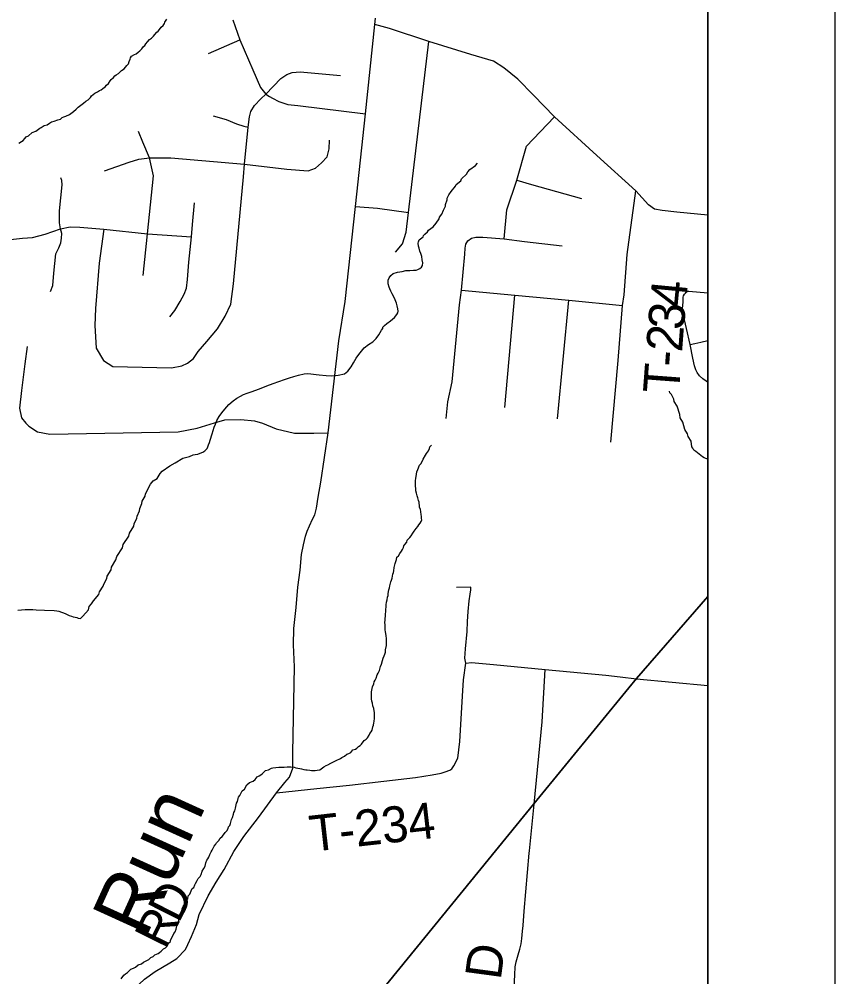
# Model space of a CAD drawing. Extents: x 0 to 34, y 0 to 22.
# Drawn here: x 8.358 to 9, y 18.377 to 19.132 of the extents above; entities that cross this region are included whole.
import ezdxf

# ---------------------------------------------------------------- set-up
doc = ezdxf.new("R2010")
doc.units = 0
for name, color, linetype in [('GM_X_Corporation', 7, 'Continuous'), ('GM_X_Minor_River', 7, 'Continuous'), ('GM_X_Minor_River_Text', 7, 'Continuous'), ('GM_X_Township_Road', 7, 'Continuous'), ('GM_X_Township_Road_Text', 7, 'Continuous'), ('SH_Cut_Line', 7, 'Continuous'), ('SH_Data', 7, 'Continuous')]:
    doc.layers.add(name, color=color, linetype=linetype)

msp = doc.modelspace()

# ---------------------------------------------------------------- linework, layer by layer
at = {"layer": 'GM_X_Corporation'}
for points in [[(7.92513, 17.74312), (7.93869, 17.75216), (7.95224, 17.75555), (8.03017, 17.74651), (8.05728, 17.74877), (8.09116, 17.75555), (8.11149, 17.74877), (8.13182, 17.73634), (8.1523, 17.76171), (8.23712, 17.86709), (8.24723, 17.87849), (8.31217, 17.95969), (8.3696, 18.03081), (8.76297, 18.51341), (8.83763, 18.60482), (8.84368, 18.61223), (8.9, 18.67664), (8.9, 19.9022)], [(8.9, 17.02104), (8.9, 18.67664), (8.84368, 18.61223), (8.83763, 18.60482), (8.76297, 18.51341), (8.3696, 18.03081), (8.31217, 17.95969), (8.24723, 17.87849), (8.23712, 17.86709), (8.1523, 17.76171), (8.13182, 17.73634)]]:
    msp.add_lwpolyline(points, dxfattribs=at)
at = {"layer": 'GM_X_Minor_River'}
for points in [[(8.35728, 19.03388), (8.35941, 19.03534), (8.36076, 19.03607), (8.36212, 19.03755), (8.3631, 19.03885), (8.36484, 19.03975), (8.36794, 19.04233), (8.37082, 19.04339), (8.37276, 19.04505), (8.37391, 19.04578), (8.37507, 19.04631), (8.37738, 19.04777), (8.37968, 19.04828), (8.38161, 19.04975), (8.38315, 19.05066), (8.38507, 19.05117), (8.38795, 19.05243), (8.39005, 19.05294), (8.3916, 19.05404), (8.39275, 19.05458), (8.39428, 19.05511), (8.39736, 19.05654), (8.39929, 19.05801), (8.40045, 19.05893), (8.4024, 19.06077), (8.40415, 19.06224), (8.40628, 19.0639), (8.40821, 19.06536), (8.41015, 19.06702), (8.41189, 19.06811), (8.41383, 19.06977), (8.41463, 19.07126), (8.41599, 19.07237), (8.41715, 19.07328), (8.41927, 19.07437), (8.421, 19.07546), (8.42215, 19.07581), (8.42351, 19.07691), (8.42526, 19.07838), (8.42643, 19.07968), (8.42798, 19.08097), (8.42917, 19.08302), (8.42996, 19.08414), (8.4319, 19.08561), (8.43288, 19.0871), (8.43404, 19.08782), (8.43596, 19.08872), (8.43811, 19.09113), (8.44023, 19.0924), (8.44239, 19.095), (8.44376, 19.09649), (8.44418, 19.09818), (8.44498, 19.10006), (8.44539, 19.10118), (8.446, 19.1025), (8.4485, 19.10376), (8.44965, 19.1043), (8.45139, 19.10558), (8.45256, 19.10669), (8.45431, 19.10816), (8.45549, 19.11002), (8.45665, 19.11075), (8.45744, 19.11206), (8.45881, 19.11373), (8.46038, 19.11559), (8.46174, 19.11669), (8.4633, 19.11835), (8.46447, 19.11965), (8.46603, 19.12132), (8.4672, 19.12223), (8.46817, 19.12335), (8.46955, 19.12521), (8.47091, 19.1265), (8.47209, 19.12817), (8.47231, 19.12931), (8.47389, 19.13173)], [(8.69329, 18.9843), (8.69333, 18.98563), (8.69456, 18.98939), (8.69478, 18.99052), (8.69599, 18.99314), (8.69777, 18.99594), (8.70129, 19.00002), (8.7017, 19.00134), (8.70538, 19.00428), (8.70599, 19.00578), (8.70988, 19.00947), (8.71088, 19.01134), (8.71264, 19.01319), (8.71689, 19.01631), (8.71846, 19.01816)], [(8.51049, 18.80757), (8.51132, 18.8102), (8.51214, 18.81264), (8.51335, 18.81546), (8.51513, 18.81844), (8.51711, 18.82143), (8.51965, 18.8244), (8.52278, 18.82792), (8.52608, 18.83087), (8.52899, 18.83307), (8.53188, 18.8347), (8.53437, 18.83577), (8.53706, 18.83684), (8.54032, 18.83808), (8.54396, 18.83931), (8.54818, 18.84091), (8.55278, 18.84269), (8.55757, 18.84446), (8.56217, 18.84604), (8.56658, 18.84783), (8.57041, 18.84905), (8.57405, 18.8501), (8.57749, 18.85114), (8.58208, 18.85216), (8.58474, 18.85247), (8.5872, 18.85222), (8.59155, 18.85153), (8.59383, 18.85129), (8.59952, 18.85095), (8.60369, 18.85065), (8.60673, 18.85076), (8.60882, 18.85108), (8.61379, 18.85209), (8.6165, 18.85429), (8.61906, 18.85764), (8.62085, 18.86082), (8.62303, 18.86456), (8.62519, 18.86754), (8.62716, 18.87014), (8.62931, 18.87274), (8.63261, 18.87531), (8.63608, 18.87749), (8.63881, 18.88008), (8.64078, 18.88287), (8.64296, 18.88661), (8.64394, 18.88791), (8.64397, 18.88905), (8.64533, 18.89015), (8.64708, 18.89181), (8.65017, 18.894), (8.65309, 18.89658), (8.65504, 18.89881), (8.65584, 18.90031), (8.65606, 18.90163), (8.65592, 18.90334), (8.65541, 18.90563), (8.6547, 18.90792), (8.65382, 18.91041), (8.65274, 18.91291), (8.65147, 18.91522), (8.6502, 18.91733), (8.64948, 18.91925), (8.64894, 18.9204), (8.64825, 18.92308), (8.6481, 18.9246), (8.64832, 18.92592), (8.64913, 18.92779), (8.65032, 18.92966), (8.65225, 18.93113), (8.65551, 18.93218), (8.65913, 18.93284), (8.66219, 18.93352), (8.66523, 18.93363), (8.66808, 18.93375), (8.67018, 18.93388), (8.67171, 18.93441), (8.67325, 18.93513), (8.6746, 18.93623), (8.67521, 18.93754), (8.67545, 18.93962), (8.67513, 18.9421), (8.67463, 18.94458), (8.67392, 18.94687), (8.67321, 18.94879), (8.67251, 18.95108), (8.67217, 18.9528), (8.67185, 18.95508), (8.67207, 18.95621), (8.67268, 18.95772), (8.67578, 18.9601), (8.676, 18.96123), (8.67716, 18.96215), (8.67911, 18.96419), (8.68009, 18.9653), (8.68358, 18.96805), (8.68611, 18.97083), (8.68848, 18.97437), (8.6887, 18.9755), (8.69048, 18.97811), (8.69188, 18.98111), (8.69329, 18.9843)], [(8.9, 18.78505), (8.89847, 18.78545), (8.89716, 18.78605), (8.89565, 18.78666), (8.89045, 18.79097), (8.88895, 18.79196), (8.88823, 18.79349), (8.8875, 18.79465), (8.88686, 18.79922), (8.88448, 18.8027), (8.88396, 18.80499), (8.88196, 18.80845), (8.88021, 18.814), (8.8782, 18.81747), (8.87789, 18.82013), (8.87578, 18.82664), (8.87359, 18.8303), (8.87326, 18.8322), (8.87127, 18.83586), (8.87016, 18.83722), (8.86981, 18.83855)], [(8.35649, 18.6661), (8.35934, 18.66622), (8.36239, 18.66652), (8.36543, 18.66663), (8.36828, 18.66656), (8.37112, 18.66629), (8.37757, 18.66593), (8.38516, 18.66573), (8.38724, 18.66549), (8.38875, 18.66526), (8.39383, 18.66342), (8.39496, 18.66282), (8.39702, 18.66182), (8.39872, 18.66121), (8.40022, 18.6606), (8.40173, 18.66037), (8.40306, 18.66014), (8.40418, 18.65973), (8.40589, 18.6595), (8.40745, 18.66098), (8.41017, 18.66375), (8.41213, 18.66617), (8.41277, 18.6688), (8.41454, 18.67103), (8.41612, 18.67346), (8.42042, 18.67828), (8.42085, 18.68035), (8.42381, 18.68483), (8.42423, 18.68634), (8.42662, 18.69082), (8.42705, 18.69271), (8.43003, 18.69775), (8.43046, 18.69983), (8.43384, 18.70562), (8.43447, 18.70826), (8.43901, 18.71497), (8.43965, 18.71761), (8.444, 18.72433), (8.44463, 18.72677), (8.448, 18.73219), (8.44823, 18.73389), (8.45024, 18.73839), (8.45066, 18.74008), (8.45229, 18.74422), (8.45253, 18.74611), (8.45415, 18.75005), (8.45457, 18.75174), (8.45676, 18.75586), (8.45719, 18.75775), (8.46118, 18.76523), (8.46314, 18.76783), (8.46623, 18.76984), (8.46861, 18.77357), (8.47036, 18.77542), (8.47617, 18.77982), (8.48041, 18.78218), (8.48657, 18.78562), (8.49174, 18.787), (8.49462, 18.78825), (8.49633, 18.78859), (8.49843, 18.78891), (8.50016, 18.78963), (8.50227, 18.79052), (8.50381, 18.79143), (8.50557, 18.79347), (8.50618, 18.79478), (8.50678, 18.79628), (8.5074, 18.79797), (8.50802, 18.80004), (8.50966, 18.80493), (8.51049, 18.80757)], [(8.67254, 18.75002), (8.67256, 18.75115), (8.67222, 18.75249), (8.6717, 18.7544), (8.67117, 18.75593), (8.67047, 18.75823), (8.67013, 18.75994), (8.66999, 18.76204), (8.66984, 18.76337), (8.66968, 18.76489), (8.66977, 18.76811), (8.67, 18.76962), (8.67066, 18.77321), (8.67089, 18.77491), (8.6717, 18.77679), (8.67292, 18.78017), (8.6741, 18.78165), (8.6757, 18.78484), (8.67768, 18.7882), (8.67829, 18.78951), (8.68005, 18.79155), (8.68085, 18.79343), (8.68107, 18.79456), (8.68225, 18.79605)], [(8.62475, 18.55854), (8.6261, 18.55927), (8.62727, 18.56037), (8.62864, 18.56224), (8.62943, 18.56335), (8.63098, 18.56426), (8.63195, 18.56537), (8.63315, 18.56762), (8.63375, 18.56893), (8.63492, 18.57004), (8.63552, 18.57135), (8.63616, 18.57399), (8.63657, 18.57531), (8.637, 18.57719), (8.63722, 18.57832), (8.63747, 18.58078), (8.63756, 18.5842), (8.6374, 18.58534), (8.63724, 18.58667), (8.63691, 18.58857), (8.6362, 18.59068), (8.63587, 18.59259), (8.63535, 18.59431), (8.6352, 18.59602), (8.63508, 18.59868), (8.63516, 18.60171), (8.63601, 18.60548), (8.63702, 18.60792), (8.63725, 18.60943), (8.63804, 18.61074), (8.63885, 18.61243), (8.63948, 18.61506), (8.64047, 18.61637), (8.64128, 18.61843), (8.64212, 18.62164), (8.64292, 18.62332), (8.64376, 18.62633), (8.64419, 18.62822), (8.64499, 18.62991), (8.64559, 18.63122), (8.64601, 18.63291), (8.64625, 18.63462), (8.6469, 18.63801), (8.64698, 18.64124), (8.64686, 18.6437), (8.64653, 18.6458), (8.64639, 18.6477), (8.64623, 18.64903), (8.64589, 18.65056), (8.64579, 18.65417), (8.64566, 18.65645), (8.64589, 18.65796), (8.64601, 18.6627), (8.64645, 18.66496), (8.64677, 18.67007), (8.64702, 18.67234), (8.64744, 18.67423), (8.64768, 18.67612), (8.6481, 18.67763), (8.64833, 18.67914), (8.64878, 18.68197), (8.6492, 18.68348), (8.64962, 18.68518), (8.65027, 18.68819), (8.65087, 18.6895), (8.65129, 18.6912), (8.65194, 18.69441), (8.65235, 18.69554), (8.65277, 18.69704), (8.65302, 18.6995), (8.65324, 18.70063), (8.65386, 18.7027), (8.6547, 18.70591), (8.65513, 18.70779), (8.65649, 18.7089), (8.65748, 18.71058), (8.65867, 18.71244), (8.65946, 18.71375), (8.66026, 18.71544), (8.66067, 18.71656), (8.66146, 18.71768), (8.66284, 18.71954), (8.66325, 18.72105), (8.6654, 18.72327), (8.66638, 18.72457), (8.66757, 18.72663), (8.66875, 18.72811), (8.67033, 18.73035), (8.6715, 18.73184), (8.67249, 18.73314), (8.67347, 18.73444), (8.67427, 18.73594), (8.67468, 18.73706), (8.67451, 18.7382), (8.67456, 18.73991), (8.67421, 18.74106), (8.67389, 18.74372), (8.67374, 18.74524), (8.67303, 18.74716), (8.67288, 18.74868), (8.67254, 18.75002)], [(8.48298, 18.42017), (8.48365, 18.42376), (8.48427, 18.42602), (8.48545, 18.4275), (8.4861, 18.43071), (8.48671, 18.4324), (8.48848, 18.43482), (8.48872, 18.43652), (8.49048, 18.43857), (8.49073, 18.44084), (8.49209, 18.44213), (8.49311, 18.44495), (8.49391, 18.44663), (8.49507, 18.44755), (8.49589, 18.44962), (8.49649, 18.45074), (8.49787, 18.45298), (8.49848, 18.45467), (8.50004, 18.45615), (8.50084, 18.45764), (8.50186, 18.46046), (8.50305, 18.46233), (8.50405, 18.46439), (8.50469, 18.46703), (8.5053, 18.46891), (8.50628, 18.47002), (8.50688, 18.47133), (8.5077, 18.47359), (8.50889, 18.47564), (8.50969, 18.47695), (8.51109, 18.47995), (8.51246, 18.48162), (8.51306, 18.48274), (8.51481, 18.4844), (8.516, 18.48627), (8.51756, 18.48775), (8.51854, 18.48905), (8.51991, 18.49072), (8.52127, 18.49201), (8.52227, 18.49388), (8.52249, 18.49521), (8.52347, 18.49632), (8.52408, 18.49782), (8.52492, 18.50102), (8.52572, 18.50252), (8.52636, 18.50516), (8.52677, 18.50666), (8.52757, 18.50797), (8.52799, 18.50986), (8.52867, 18.51401), (8.52946, 18.51532), (8.53009, 18.51758), (8.53031, 18.51871), (8.53129, 18.51983), (8.53328, 18.52357), (8.53502, 18.52485), (8.53701, 18.5284), (8.53896, 18.53025), (8.54183, 18.53131), (8.54338, 18.5326), (8.54514, 18.53464), (8.54668, 18.53536), (8.54785, 18.53628), (8.5492, 18.53738), (8.55154, 18.53959), (8.55402, 18.54029), (8.55633, 18.54136), (8.55748, 18.54171), (8.55977, 18.54203), (8.56205, 18.54216), (8.56414, 18.5423), (8.56623, 18.54224), (8.56871, 18.54256), (8.57155, 18.54248), (8.5742, 18.54222), (8.57552, 18.54181), (8.57854, 18.54116), (8.58006, 18.54093), (8.58176, 18.54051), (8.58327, 18.54028), (8.5844, 18.54006), (8.58649, 18.53982), (8.58781, 18.53959), (8.59066, 18.53971), (8.59238, 18.53985), (8.59428, 18.54018), (8.59757, 18.54256), (8.59931, 18.54365), (8.60065, 18.54419), (8.60296, 18.54545), (8.60738, 18.54743), (8.61065, 18.54905), (8.61181, 18.54978), (8.61374, 18.55105), (8.61567, 18.55252), (8.61721, 18.55305), (8.61875, 18.55396), (8.62051, 18.55581), (8.62242, 18.55652), (8.62358, 18.55725), (8.62475, 18.55854)], [(8.43798, 18.37544), (8.44014, 18.37842), (8.44131, 18.37934), (8.44304, 18.38043), (8.44442, 18.3821), (8.44558, 18.38302), (8.44769, 18.38391), (8.44923, 18.38482), (8.45136, 18.38647), (8.45386, 18.38736), (8.45541, 18.38864), (8.45656, 18.38918), (8.45829, 18.3899), (8.45964, 18.39062), (8.4612, 18.39229), (8.46311, 18.39299), (8.46448, 18.39429), (8.46698, 18.39555), (8.46814, 18.39628), (8.46949, 18.39738), (8.47124, 18.39904), (8.47279, 18.39995), (8.47395, 18.40106), (8.47554, 18.40386), (8.47671, 18.40497), (8.47693, 18.4061), (8.47853, 18.40928), (8.47934, 18.41116), (8.48052, 18.41265), (8.48133, 18.41471), (8.48218, 18.41849), (8.48298, 18.42017)]]:
    msp.add_lwpolyline(points, dxfattribs=at)
at = {"layer": 'GM_X_Township_Road'}
for p, q in [((8.50679, 19.10449), (8.53146, 19.11534)), ((8.768, 19.04288), (8.77921, 19.05466)), ((8.74007, 18.82576), (8.74788, 18.91422)), ((8.78167, 18.81665), (8.79039, 18.91012))]:
    msp.add_line(p, q, dxfattribs=at)
for points in [[(8.52577, 19.13098), (8.53146, 19.11534), (8.54169, 19.09174), (8.54766, 19.0778), (8.55186, 19.0725), (8.55482, 19.07063), (8.55705, 19.06927), (8.56217, 19.06671), (8.56927, 19.06444), (8.57696, 19.06358), (8.63035, 19.05711)], [(8.6009, 18.80581), (8.60931, 18.87815), (8.61423, 18.90917), (8.62261, 18.98401), (8.63035, 19.05711), (8.63781, 19.12749), (8.63812, 19.13228)], [(8.8433, 18.99635), (8.81255, 19.02417), (8.77921, 19.05466), (8.76281, 19.07172), (8.75034, 19.0844), (8.73919, 19.09337), (8.73109, 19.0984), (8.71338, 19.10387), (8.68035, 19.11393), (8.64929, 19.12421), (8.63781, 19.12749)], [(8.65387, 18.94815), (8.65957, 18.95448), (8.66242, 18.96367), (8.66416, 18.97941), (8.68035, 19.11393)], [(8.53429, 19.00741), (8.53521, 19.01727), (8.53788, 19.04655), (8.53896, 19.05456), (8.54019, 19.0589), (8.54303, 19.06365), (8.54792, 19.06881), (8.55186, 19.0725), (8.56366, 19.08482), (8.56855, 19.08794), (8.57262, 19.08957), (8.57886, 19.09025), (8.61061, 19.08713)], [(8.51039, 19.05539), (8.52054, 19.05259), (8.52878, 19.04923), (8.53454, 19.04731), (8.53788, 19.04655)], [(8.4554, 18.92971), (8.45856, 18.96259), (8.46337, 19.00828), (8.4602, 19.02231), (8.45489, 19.03467), (8.45153, 19.04315)], [(8.73956, 18.95852), (8.74178, 18.98146), (8.74959, 19.00489), (8.75716, 19.03149), (8.768, 19.04288)], [(8.42492, 19.01223), (8.44436, 19.01907), (8.45174, 19.02141), (8.4602, 19.02231), (8.47713, 19.02231), (8.53521, 19.01727), (8.56841, 19.01331), (8.58515, 19.01205), (8.59109, 19.01421), (8.59577, 19.01853), (8.60028, 19.02321), (8.60171, 19.02952), (8.60207, 19.03618)], [(8.42418, 18.96622), (8.42066, 18.93934), (8.41784, 18.90366), (8.41721, 18.8902), (8.41815, 18.87236), (8.4241, 18.86266), (8.4313, 18.85796), (8.47762, 18.85702), (8.48576, 18.85859), (8.49014, 18.86046), (8.49483, 18.86422), (8.49859, 18.86985), (8.50548, 18.87768), (8.51393, 18.88769), (8.51987, 18.89771), (8.52425, 18.9071), (8.52645, 18.92306), (8.53429, 19.00741)], [(8.38241, 18.91693), (8.38422, 18.92189), (8.38497, 18.93151), (8.38662, 18.94669), (8.38873, 18.9515), (8.39038, 18.95541), (8.39083, 18.95917), (8.39113, 18.96278), (8.39008, 18.96654), (8.38933, 18.97105), (8.38933, 18.98052), (8.39038, 18.99074), (8.39158, 19.00111), (8.39128, 19.00457), (8.39038, 19.00667)], [(8.74959, 19.00489), (8.76106, 19.00147), (8.80058, 18.9902)], [(8.82354, 18.79826), (8.82939, 18.86261), (8.8329, 18.90602), (8.8342, 18.91444), (8.83647, 18.94632), (8.8433, 18.99635)], [(8.9, 18.97716), (8.87552, 18.97951), (8.86405, 18.98097), (8.85794, 18.98195), (8.85331, 18.98536), (8.8433, 18.99635)], [(8.47622, 18.89709), (8.48027, 18.9022), (8.48448, 18.90911), (8.48749, 18.91482), (8.48944, 18.91978), (8.4902, 18.9264), (8.49125, 18.94008), (8.49336, 18.96001), (8.49425, 18.96984), (8.49576, 18.98683)], [(8.62261, 18.98401), (8.63988, 18.9827), (8.66416, 18.97941)], [(8.32589, 18.95286), (8.32891, 18.95387), (8.3507, 18.95812), (8.36032, 18.95917), (8.36813, 18.95962), (8.3782, 18.96233), (8.39008, 18.96654), (8.39775, 18.96804), (8.40551, 18.96762), (8.42418, 18.96622)], [(8.42418, 18.96622), (8.45856, 18.96259), (8.49336, 18.96001)], [(8.69395, 18.81697), (8.69517, 18.83015), (8.69859, 18.84577), (8.70444, 18.90654), (8.70595, 18.91817), (8.70859, 18.94656), (8.70876, 18.9512), (8.70947, 18.95437), (8.71104, 18.95694), (8.71398, 18.9591), (8.71732, 18.95988), (8.72274, 18.95974), (8.73956, 18.95852), (8.75569, 18.95632), (8.78522, 18.95315)], [(8.70595, 18.91817), (8.74788, 18.91422), (8.79039, 18.91012), (8.8329, 18.90602)], [(8.9, 18.84541), (8.89859, 18.84645), (8.8961, 18.84814), (8.89353, 18.85064), (8.89169, 18.85313), (8.89044, 18.85526), (8.88941, 18.85857), (8.88809, 18.86459), (8.88596, 18.87517), (8.88038, 18.90043), (8.88016, 18.90256), (8.88009, 18.90388), (8.88023, 18.90565), (8.88045, 18.90917), (8.8806, 18.91255), (8.88082, 18.91358), (8.88155, 18.9149), (8.88229, 18.91585), (8.88295, 18.91659), (8.8839, 18.91725), (8.88508, 18.91732), (8.9, 18.9159)], [(8.36388, 18.87359), (8.362, 18.86017), (8.35951, 18.83894), (8.35795, 18.82521), (8.35951, 18.8174), (8.36294, 18.81334), (8.36513, 18.81085), (8.37199, 18.80647), (8.38167, 18.8046), (8.48281, 18.80647), (8.49779, 18.80929), (8.51153, 18.81365), (8.51964, 18.81584), (8.53213, 18.81615), (8.54306, 18.81522), (8.5493, 18.81334), (8.55991, 18.80897), (8.57458, 18.80554), (8.58957, 18.80554), (8.6009, 18.80581)], [(8.88596, 18.87517), (8.88971, 18.87612), (8.89441, 18.87722), (8.9, 18.87834)], [(8.56031, 18.5221), (8.56694, 18.5301), (8.57064, 18.53428), (8.57303, 18.54146), (8.57327, 18.5539), (8.57446, 18.62137), (8.57375, 18.6386), (8.57398, 18.65152), (8.57566, 18.66802), (8.57709, 18.68406), (8.57901, 18.69745), (8.57997, 18.70989), (8.58146, 18.71736), (8.58321, 18.72428), (8.58438, 18.72813), (8.58628, 18.73247), (8.58867, 18.73759), (8.59047, 18.74109), (8.59169, 18.74626), (8.59313, 18.75511), (8.59519, 18.76683), (8.6009, 18.80581)], [(8.70931, 18.62421), (8.70865, 18.62817), (8.70904, 18.63542), (8.71036, 18.64926), (8.71075, 18.65704), (8.71115, 18.66482), (8.71208, 18.67339), (8.71286, 18.67853), (8.71339, 18.68209), (8.71326, 18.68407), (8.70211, 18.68382)], [(8.56031, 18.5221), (8.59215, 18.52559), (8.61771, 18.52821), (8.64478, 18.53137), (8.66977, 18.53418), (8.68284, 18.53615), (8.69004, 18.5376), (8.69308, 18.53871), (8.69668, 18.53981), (8.6984, 18.54094), (8.69993, 18.54339), (8.70311, 18.54932), (8.70469, 18.56251), (8.70667, 18.59824), (8.70759, 18.61116), (8.70931, 18.62421)], [(8.70931, 18.62421), (8.71392, 18.62487), (8.73119, 18.62329), (8.77174, 18.6192), (8.81956, 18.61466), (8.83091, 18.6134)], [(8.75952, 18.47642), (8.76308, 18.51315), (8.76938, 18.578), (8.77174, 18.6192)], [(8.83091, 18.6134), (8.8438, 18.61197), (8.9, 18.60653)], [(8.53398, 18.48682), (8.53452, 18.48763), (8.54604, 18.50272), (8.56031, 18.5221)], [(8.44844, 18.36734), (8.45211, 18.37139), (8.45633, 18.3752), (8.46476, 18.38137), (8.47627, 18.38805), (8.48182, 18.39155), (8.48861, 18.39874), (8.49046, 18.40255), (8.49323, 18.40882), (8.49735, 18.41827), (8.4994, 18.42619), (8.50649, 18.44089), (8.51277, 18.45179), (8.51904, 18.46156), (8.52667, 18.47587), (8.53398, 18.48682)], [(8.7546, 18.4174), (8.75539, 18.42886), (8.75932, 18.47443), (8.75952, 18.47642)], [(8.74248, 18.23081), (8.74734, 18.36895), (8.74795, 18.37866), (8.7483, 18.38487), (8.749, 18.38898), (8.75049, 18.39431), (8.75189, 18.39877), (8.75285, 18.40315), (8.75337, 18.40717), (8.75407, 18.41303), (8.7546, 18.4174)]]:
    msp.add_lwpolyline(points, dxfattribs=at)
at = {"layer": 'SH_Cut_Line'}
msp.add_lwpolyline([(8.9, 14.1), (8.9, 20.9)], dxfattribs=at)
at = {"layer": 'SH_Data'}
for p, q in [((9, 21), (9, 14)), ((8.9, 20.9), (8.9, 14.1))]:
    msp.add_line(p, q, dxfattribs=at)

# ---------------------------------------------------------------- texts
at = {"layer": 'GM_X_Minor_River_Text'}
msp.add_text('Run', height=0.047354, rotation=65.54392, dxfattribs=at).set_placement((8.45693, 18.40622))
at = {"layer": 'GM_X_Township_Road_Text'}
for s, height, rotation, p in [('4', 0.02841, 84.50119, (8.88243, 18.90354)), ('3', 0.02841, 85.0972, (8.88095, 18.88618)), ('2', 0.02841, 85.65038, (8.87962, 18.86881)), ('-', 0.02841, 85.7264, (8.87876, 18.85718)), ('T', 0.02841, 85.7446, (8.87718, 18.83599)), ('T-234', 0.028409, 6.43475, (8.58784, 18.47556)), ('D', 0.02841, 63.2476, (8.48322, 18.41863)), ('R', 0.02841, 63.62695, (8.47288, 18.39777)), ('D', 0.02841, 82.32014, (8.7368, 18.374))]:
    msp.add_text(s, height=height, rotation=rotation, dxfattribs=at).set_placement(p)

doc.saveas('drawing.dxf')
